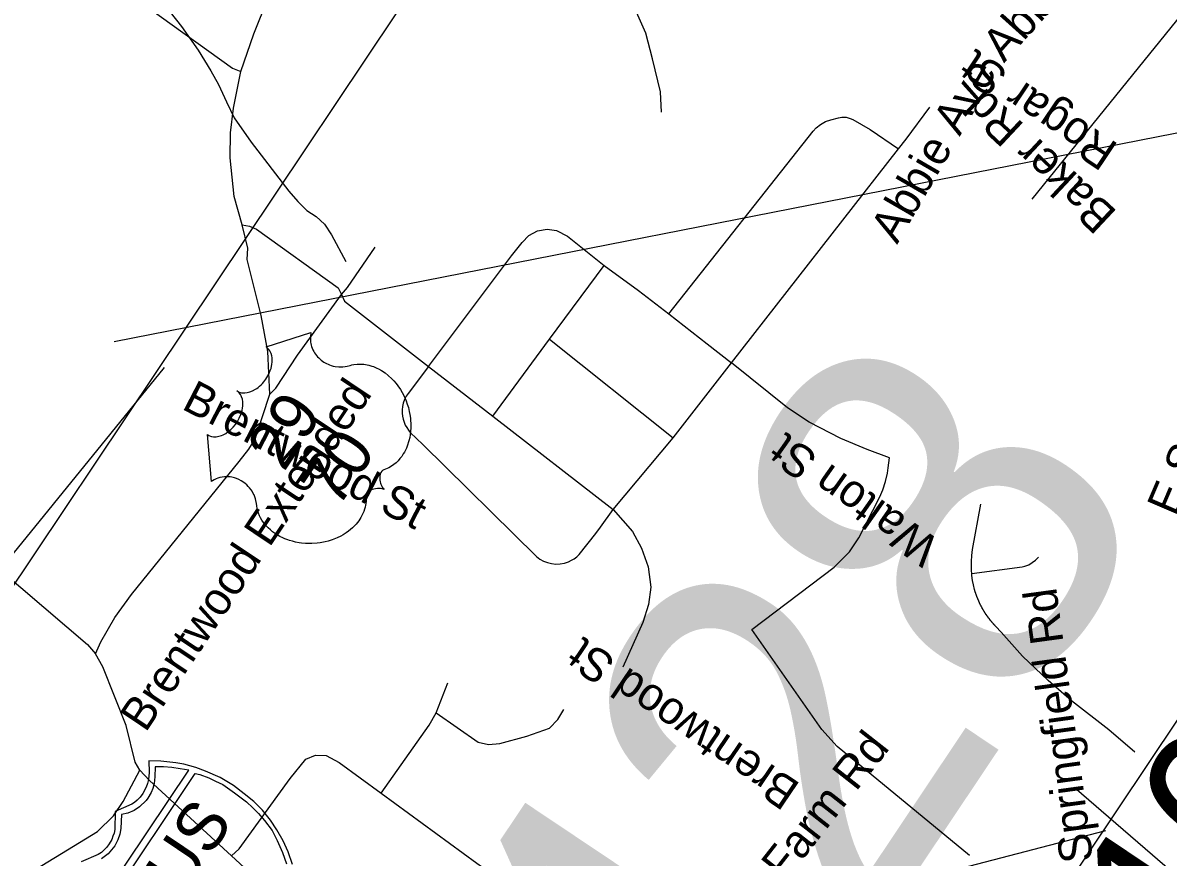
# Model space of a CAD drawing. Extents: x 1716282 to 1717158, y 799307 to 801078.
# Drawn here: x 1716928.81 to 1716976.74, y 800733.65 to 800768.56 of the extents above; entities that cross this region are included whole.
import ezdxf

# ---------------------------------------------------------------- set-up
doc = ezdxf.new("R2010")
doc.units = 0
for name, color, linetype in [('Exist Hydrographic Misc Water Feature', 7, 'Continuous'), ('Exist Road Non-System Structure Non-Sys NCDOT Number Label', 7, 'Continuous'), ('Exist Road Non-System Structure Non-Sys Other Number Label', 7, 'Continuous'), ('Exist Road Non-System Type 51', 7, 'Continuous'), ('Exist Road Non-System Type 51 Label', 7, 'Continuous'), ('Exist Road Primary Interstate Shield CELL', 7, 'Continuous'), ('Exist Road Primary Interstate Shield Number Label', 7, 'Continuous'), ('Exist Road Primary Interstate Structure Ovrhead Sign CELL', 7, 'Continuous'), ('Exist Road Primary US Shield CELL', 7, 'Continuous'), ('Exist Road Primary US Shield Number Label', 7, 'Continuous'), ('Exist Road Secondary Type 51 Label', 7, 'Continuous'), ('Prop DSN Text', 7, 'Continuous')]:
    doc.layers.add(name, color=color, linetype=linetype)

msp = doc.modelspace()

# ---------------------------------------------------------------- linework, layer by layer
at = {"layer": 'Exist Hydrographic Misc Water Feature'}
msp.add_lwpolyline([(1716932.51, 800772.279), (1716932.786, 800771.808), (1716933.316, 800770.991), (1716933.855, 800770.34), (1716934.714, 800769.334), (1716935.451, 800768.408), (1716936.141, 800767.411), (1716936.677, 800766.551), (1716936.993, 800765.985), (1716937.339, 800765.256), (1716937.653, 800764.585), (1716938.366, 800763.571), (1716939.943, 800761.51), (1716940.316, 800761.08), (1716940.698, 800760.713), (1716941.083, 800760.452), (1716941.433, 800760.142), (1716941.726, 800759.696), (1716942.332, 800758.578)], dxfattribs=at)
at = {"layer": 'Exist Road Non-System Structure Non-Sys NCDOT Number Label'}
msp.add_line((1716932.626, 800755.23), (1716998.755, 800768.202), dxfattribs=at)
at = {"layer": 'Exist Road Non-System Type 51'}
for p, q in [((1716971.056, 800761.177), (1716978.971, 800770.983)), ((1716958.468, 800754.331), (1716965.453, 800763.287)), ((1716950.85, 800755.325), (1716953.145, 800758.406)), ((1716948.485, 800752.101), (1716950.85, 800755.325)), ((1716950.85, 800755.325), (1716956.022, 800751.196)), ((1716956.022, 800751.196), (1716958.468, 800754.331)), ((1716927.855, 800745.675), (1716934.739, 800754.134)), ((1716945.793, 800754.186), (1716948.485, 800752.101)), ((1716938.538, 800751.155), (1716939.151, 800753.022)), ((1716948.485, 800752.101), (1716953.509, 800748.202)), ((1716953.509, 800748.202), (1716956.022, 800751.196)), ((1716946.113, 800739.689), (1716946.596, 800740.944))]:
    msp.add_line(p, q, dxfattribs=at)
for points in [[(1716937.936, 800766.52), (1716938.483, 800768.095), (1716941.557, 800775.783), (1716943.352, 800780.215), (1716943.825, 800781.093), (1716944.362, 800781.949), (1716945.246, 800782.908), (1716947.434, 800784.678), (1716948.638, 800785.327)], [(1716927.122, 800774.275), (1716934.067, 800769.188), (1716937.584, 800766.669), (1716937.936, 800766.52)], [(1716955.544, 800764.82), (1716955.494, 800765.671), (1716955.162, 800767.056), (1716954.883, 800768.124), (1716954.384, 800769.259), (1716953.817, 800770.054), (1716953.21, 800770.696), (1716952.4, 800771.339), (1716951.306, 800771.927), (1716950.523, 800772.209)], [(1716937.993, 800760.103), (1716937.649, 800761.295), (1716937.488, 800762.914), (1716937.507, 800763.963), (1716937.626, 800764.983), (1716937.936, 800766.52)], [(1716965.453, 800763.287), (1716965.778, 800763.693), (1716966.769, 800765.028)], [(1716955.84, 800756.382), (1716961.89, 800764.025), (1716962.013, 800764.161), (1716962.196, 800764.311), (1716962.401, 800764.427), (1716962.623, 800764.505), (1716962.63, 800764.507), (1716962.95, 800764.589), (1716963.083, 800764.612), (1716963.261, 800764.606), (1716963.433, 800764.562), (1716963.547, 800764.508), (1716964.268, 800764.091), (1716965.453, 800763.287)], [(1716937.993, 800760.103), (1716938.29, 800760.05), (1716938.586, 800759.922), (1716942.012, 800757.467), (1716942.144, 800757.187)], [(1716939.151, 800753.022), (1716939.06, 800754.808), (1716938.782, 800756.31), (1716938.192, 800758.663), (1716938.228, 800759.126), (1716937.993, 800760.103)], [(1716945.793, 800754.186), (1716949.266, 800758.808), (1716949.708, 800759.366), (1716949.991, 800759.665), (1716950.356, 800759.856), (1716950.754, 800759.924), (1716951.149, 800759.871), (1716951.603, 800759.639), (1716953.145, 800758.406)], [(1716942.144, 800757.187), (1716942.396, 800757.485), (1716943.553, 800759.175)], [(1716953.145, 800758.406), (1716954.575, 800757.353), (1716955.84, 800756.382)], [(1716939.151, 800753.022), (1716939.402, 800753.28), (1716940.31, 800754.65), (1716942.144, 800757.187)], [(1716942.144, 800757.187), (1716942.269, 800756.92), (1716945.793, 800754.186)], [(1716955.84, 800756.382), (1716957.453, 800755.132), (1716958.468, 800754.331)], [(1716968.422, 800733.719), (1716962.888, 800738.278), (1716962.243, 800738.991), (1716959.325, 800743.173), (1716962.766, 800745.788), (1716963.408, 800746.427), (1716963.794, 800747.01), (1716964.67, 800748.729), (1716964.802, 800749.019), (1716964.919, 800749.363), (1716965, 800749.721), (1716965.031, 800749.934), (1716965.076, 800750.359), (1716964.147, 800750.706), (1716963.037, 800751.168), (1716961.724, 800751.855), (1716960.805, 800752.457), (1716958.468, 800754.331)], [(1716945.793, 800754.186), (1716944.935, 800753.057), (1716944.858, 800752.934), (1716944.789, 800752.797), (1716944.734, 800752.651), (1716944.702, 800752.502), (1716944.688, 800752.366), (1716944.685, 800752.225), (1716944.698, 800752.101), (1716944.724, 800751.975), (1716944.765, 800751.851), (1716944.813, 800751.732), (1716944.875, 800751.623), (1716944.949, 800751.519), (1716945.026, 800751.419), (1716945.55, 800750.91), (1716950.311, 800746.233), (1716950.453, 800746.125), (1716950.602, 800746.038), (1716950.766, 800745.977), (1716950.938, 800745.933), (1716951.118, 800745.915), (1716951.298, 800745.917), (1716951.477, 800745.95), (1716951.64, 800746.004), (1716951.769, 800746.073), (1716951.886, 800746.139), (1716951.992, 800746.222), (1716952.094, 800746.318), (1716952.784, 800747.191), (1716952.989, 800747.464), (1716953.509, 800748.202)], [(1716931.857, 800742.151), (1716932.07, 800742.653), (1716932.667, 800743.674), (1716933.364, 800744.636), (1716937.862, 800750.199), (1716938.264, 800750.726), (1716938.538, 800751.155)], [(1716953.509, 800748.202), (1716954.329, 800747.278), (1716954.7, 800746.585), (1716954.976, 800745.8), (1716955.096, 800744.941), (1716954.999, 800744.227), (1716954.755, 800743.475), (1716953.916, 800741.596)], [(1716968.522, 800745.521), (1716968.512, 800745.628), (1716968.507, 800745.826), (1716968.506, 800746.022), (1716968.525, 800746.271), (1716968.561, 800746.522), (1716968.907, 800748.423)], [(1716968.522, 800745.521), (1716970.632, 800745.799), (1716970.747, 800745.829), (1716970.909, 800745.884), (1716971.056, 800745.973), (1716971.197, 800746.077), (1716971.313, 800746.2)], [(1716927.855, 800745.675), (1716931.522, 800742.554), (1716931.857, 800742.151)], [(1716968.935, 800744.119), (1716968.928, 800744.128), (1716968.924, 800744.135), (1716968.922, 800744.145), (1716968.919, 800744.156), (1716968.91, 800744.162), (1716968.91, 800744.173), (1716968.901, 800744.179), (1716968.898, 800744.187), (1716968.892, 800744.198), (1716968.888, 800744.205), (1716968.886, 800744.215), (1716968.876, 800744.222), (1716968.88, 800744.232), (1716968.866, 800744.25), (1716968.865, 800744.258), (1716968.858, 800744.271), (1716968.852, 800744.275), (1716968.853, 800744.283), (1716968.846, 800744.292), (1716968.844, 800744.302), (1716968.839, 800744.316), (1716968.832, 800744.324), (1716968.831, 800744.335), (1716968.824, 800744.346), (1716968.817, 800744.36), (1716968.812, 800744.371), (1716968.813, 800744.38), (1716968.803, 800744.391), (1716968.8, 800744.401), (1716968.791, 800744.412), (1716968.795, 800744.418), (1716968.789, 800744.422), (1716968.793, 800744.428), (1716968.785, 800744.438), (1716968.778, 800744.451), (1716968.774, 800744.46), (1716968.773, 800744.469), (1716968.765, 800744.486), (1716968.759, 800744.497), (1716968.754, 800744.509), (1716968.754, 800744.519), (1716968.748, 800744.532), (1716968.742, 800744.536), (1716968.742, 800744.549), (1716968.732, 800744.56), (1716968.731, 800744.572), (1716968.72, 800744.579), (1716968.723, 800744.59), (1716968.723, 800744.597), (1716968.717, 800744.61), (1716968.712, 800744.621), (1716968.706, 800744.636), (1716968.705, 800744.644), (1716968.703, 800744.654), (1716968.697, 800744.658), (1716968.701, 800744.664), (1716968.69, 800744.671), (1716968.689, 800744.685), (1716968.668, 800744.752), (1716968.643, 800744.851), (1716968.593, 800745.044), (1716968.555, 800745.233), (1716968.528, 800745.434), (1716968.522, 800745.521)], [(1716975.346, 800738.042), (1716974.253, 800738.976), (1716972.701, 800740.187), (1716971.723, 800741.045), (1716970.641, 800742.057), (1716969.755, 800743.066), (1716969.533, 800743.3), (1716969.523, 800743.309), (1716969.518, 800743.321), (1716969.506, 800743.329), (1716969.506, 800743.338), (1716969.484, 800743.344), (1716969.485, 800743.352), (1716969.474, 800743.361), (1716969.465, 800743.372), (1716969.456, 800743.382), (1716969.447, 800743.392), (1716969.436, 800743.4), (1716969.427, 800743.415), (1716969.418, 800743.425), (1716969.409, 800743.435), (1716969.4, 800743.446), (1716969.396, 800743.453), (1716969.39, 800743.457), (1716969.38, 800743.468), (1716969.372, 800743.477), (1716969.365, 800743.483), (1716969.361, 800743.49), (1716969.354, 800743.499), (1716969.347, 800743.503), (1716969.343, 800743.51), (1716969.34, 800743.519), (1716969.333, 800743.523), (1716969.326, 800743.532), (1716969.322, 800743.539), (1716969.314, 800743.544), (1716969.31, 800743.552), (1716969.302, 800743.562), (1716969.293, 800743.572), (1716969.289, 800743.579), (1716969.282, 800743.584), (1716969.276, 800743.594), (1716969.274, 800743.602), (1716969.26, 800743.613), (1716969.254, 800743.617), (1716969.246, 800743.632), (1716969.231, 800743.651), (1716969.227, 800743.657), (1716969.219, 800743.671), (1716969.208, 800743.679), (1716969.206, 800743.689), (1716969.199, 800743.693), (1716969.19, 800743.7), (1716969.189, 800743.711), (1716969.185, 800743.719), (1716969.181, 800743.726), (1716969.177, 800743.733), (1716969.169, 800743.738), (1716969.164, 800743.75), (1716969.158, 800743.754), (1716969.156, 800743.766), (1716969.15, 800743.77), (1716969.144, 800743.774), (1716969.136, 800743.784), (1716969.134, 800743.792), (1716969.118, 800743.809), (1716969.118, 800743.818), (1716969.106, 800743.826), (1716969.1, 800743.838), (1716969.096, 800743.845), (1716969.091, 800743.853), (1716969.087, 800743.86), (1716969.086, 800743.872), (1716969.076, 800743.879), (1716969.074, 800743.889), (1716969.068, 800743.893), (1716969.063, 800743.9), (1716969.053, 800743.913), (1716969.042, 800743.928), (1716969.037, 800743.942), (1716969.03, 800743.947), (1716969.028, 800743.957), (1716969.02, 800743.968), (1716969.012, 800743.98), (1716969.01, 800743.99), (1716969.003, 800743.995), (1716969.001, 800744.005), (1716968.992, 800744.011), (1716968.99, 800744.021), (1716968.982, 800744.035), (1716968.972, 800744.044), (1716968.97, 800744.054), (1716968.964, 800744.058), (1716968.96, 800744.072), (1716968.96, 800744.08), (1716968.953, 800744.09), (1716968.948, 800744.098), (1716968.944, 800744.105), (1716968.939, 800744.112), (1716968.935, 800744.119)], [(1716933.71, 800737.292), (1716933.516, 800737.623), (1716933.141, 800739.156), (1716932.153, 800741.615), (1716931.857, 800742.151)], [(1716946.113, 800739.689), (1716947.868, 800738.459), (1716948.298, 800738.363), (1716948.766, 800738.404), (1716949.907, 800738.707), (1716950.854, 800739.047), (1716951.201, 800739.415), (1716951.456, 800739.831)], [(1716943.8, 800736.323), (1716945.811, 800739.177), (1716946.113, 800739.689)], [(1716937.546, 800733.704), (1716937.859, 800733.998), (1716939.997, 800736.936), (1716940.653, 800737.756), (1716941.056, 800737.922), (1716941.505, 800737.9), (1716942.046, 800737.606), (1716943.8, 800736.323)], [(1716922.727, 800725.212), (1716926.19, 800730.332), (1716927.184, 800731.494), (1716927.773, 800732.066), (1716928.347, 800732.528), (1716931.933, 800734.726), (1716932.599, 800735.384), (1716933.015, 800735.986), (1716933.71, 800737.292)], [(1716933.71, 800737.292), (1716934.117, 800736.859), (1716937.546, 800733.704)], [(1716972.807, 800736.581), (1716979.578, 800730.73)], [(1716943.8, 800736.323), (1716947.812, 800733.4), (1716950.186, 800731.728), (1716950.507, 800731.413), (1716950.647, 800731.158), (1716950.701, 800730.771), (1716950.59, 800730.395), (1716947.887, 800726.663), (1716947.442, 800725.829)], [(1716937.546, 800733.704), (1716943.303, 800728.394), (1716944.068, 800727.781), (1716945.506, 800726.758), (1716946.616, 800726.194), (1716947.442, 800725.829)]]:
    msp.add_lwpolyline(points, dxfattribs=at)
at = {"layer": 'Exist Road Primary Interstate Shield CELL'}
for points in [[(1716940.101, 800733.346), (1716939.912, 800733.873), (1716939.71, 800734.327), (1716939.44, 800734.788), (1716939.176, 800735.199), (1716938.836, 800735.613), (1716938.481, 800735.974), (1716938.079, 800736.305), (1716937.622, 800736.653), (1716937.063, 800736.979), (1716936.452, 800737.254), (1716936.051, 800737.395), (1716935.553, 800737.535), (1716935.22, 800737.602), (1716934.589, 800737.661), (1716934.081, 800737.674), (1716934.092, 800737.191), (1716934.063, 800736.901), (1716934.034, 800736.731), (1716933.97, 800736.579), (1716933.835, 800736.312), (1716933.724, 800736.161), (1716933.595, 800736.039), (1716933.487, 800735.935), (1716933.371, 800735.868), (1716932.67, 800735.566), (1716932.657, 800734.802), (1716932.634, 800734.655), (1716932.581, 800734.525), (1716932.538, 800734.394), (1716932.425, 800734.206), (1716932.327, 800734.069), (1716932.206, 800733.943), (1716932.107, 800733.846), (1716931.961, 800733.76), (1716931.252, 800733.448)], [(1716932.269, 800732.09), (1716935.751, 800737.289), (1716935.4, 800737.349), (1716935.042, 800737.401), (1716934.703, 800737.431), (1716934.353, 800737.426), (1716934.341, 800737.012), (1716934.3, 800736.732), (1716934.244, 800736.522), (1716934.18, 800736.356), (1716934.048, 800736.12), (1716933.975, 800736.024), (1716933.695, 800735.759), (1716933.467, 800735.605), (1716933.198, 800735.493), (1716932.935, 800735.433), (1716932.909, 800734.854), (1716932.867, 800734.618), (1716932.78, 800734.371), (1716932.655, 800734.122), (1716932.379, 800733.793), (1716932.097, 800733.58)], [(1716932.469, 800731.824), (1716936.028, 800737.148), (1716936.213, 800737.106), (1716936.59, 800736.964), (1716936.868, 800736.836), (1716937.184, 800736.684), (1716937.671, 800736.338), (1716938.168, 800735.97), (1716938.44, 800735.72), (1716938.674, 800735.472), (1716938.923, 800735.18), (1716939.238, 800734.769), (1716939.455, 800734.346), (1716939.678, 800733.849), (1716939.84, 800733.366)]]:
    msp.add_lwpolyline(points, dxfattribs=at)
at = {"layer": 'Exist Road Primary Interstate Structure Ovrhead Sign CELL'}
msp.add_line((1716929.831, 800723.268), (1716974.138, 800734.767), dxfattribs=at)
msp.add_lwpolyline([(1716969.549, 800728.043), (1716984.84, 800750.889), (1716990.251, 800747.268), (1716974.959, 800724.421)], close=True, dxfattribs=at)
at = {"layer": 'Exist Road Primary US Shield CELL'}
msp.add_lwpolyline([(1716936.541, 800751.33), (1716936.596, 800751.298), (1716936.668, 800751.268), (1716936.707, 800751.257), (1716936.789, 800751.244), (1716936.895, 800751.244), (1716937.012, 800751.263), (1716937.126, 800751.298), (1716937.193, 800751.327), (1716937.299, 800751.383), (1716937.407, 800751.454), (1716937.512, 800751.543), (1716937.611, 800751.641), (1716937.707, 800751.755), (1716937.791, 800751.875), (1716937.869, 800752.013), (1716937.938, 800752.177), (1716937.966, 800752.256), (1716937.99, 800752.348), (1716938.008, 800752.437), (1716938.018, 800752.541), (1716938.02, 800752.628), (1716938.017, 800752.7), (1716937.998, 800752.811), (1716937.966, 800752.911), (1716937.944, 800752.959), (1716937.921, 800753.003), (1716937.861, 800753.081), (1716937.832, 800753.111), (1716937.765, 800753.164), (1716937.828, 800753.129), (1716937.869, 800753.11), (1716937.912, 800753.096), (1716937.96, 800753.085), (1716938.033, 800753.076), (1716938.099, 800753.076), (1716938.204, 800753.088), (1716938.261, 800753.101), (1716938.31, 800753.116), (1716938.428, 800753.163), (1716938.547, 800753.23), (1716938.603, 800753.265), (1716938.655, 800753.304), (1716938.718, 800753.356), (1716938.779, 800753.413), (1716938.835, 800753.472), (1716938.891, 800753.533), (1716938.942, 800753.599), (1716938.982, 800753.655), (1716939.028, 800753.725), (1716939.067, 800753.792), (1716939.103, 800753.863), (1716939.14, 800753.944), (1716939.166, 800754.01), (1716939.197, 800754.101), (1716939.219, 800754.188), (1716939.233, 800754.267), (1716939.245, 800754.374), (1716939.248, 800754.465), (1716939.241, 800754.537), (1716939.227, 800754.628), (1716939.202, 800754.722), (1716939.178, 800754.783), (1716939.146, 800754.835), (1716939.111, 800754.888), (1716939.068, 800754.935), (1716939.028, 800754.971), (1716938.99, 800754.998), (1716940.868, 800755.596), (1716940.859, 800755.558), (1716940.847, 800755.465), (1716940.842, 800755.388), (1716940.845, 800755.259), (1716940.854, 800755.198), (1716940.864, 800755.136), (1716940.879, 800755.076), (1716940.894, 800755.022), (1716940.921, 800754.95), (1716940.95, 800754.883), (1716940.985, 800754.812), (1716941.018, 800754.755), (1716941.095, 800754.647), (1716941.147, 800754.585), (1716941.194, 800754.536), (1716941.298, 800754.444), (1716941.35, 800754.404), (1716941.404, 800754.368), (1716941.463, 800754.333), (1716941.521, 800754.302), (1716941.584, 800754.274), (1716941.64, 800754.249), (1716941.712, 800754.224), (1716941.798, 800754.199), (1716941.886, 800754.181), (1716942.036, 800754.165), (1716942.2, 800754.164), (1716942.3, 800754.176), (1716942.39, 800754.192), (1716942.509, 800754.227), (1716942.576, 800754.244), (1716942.658, 800754.26), (1716942.804, 800754.278), (1716942.87, 800754.281), (1716942.941, 800754.281), (1716943.012, 800754.278), (1716943.087, 800754.271), (1716943.151, 800754.264), (1716943.291, 800754.235), (1716943.419, 800754.197), (1716943.486, 800754.174), (1716943.627, 800754.114), (1716943.695, 800754.082), (1716943.824, 800754.009), (1716943.973, 800753.91), (1716944.106, 800753.805), (1716944.253, 800753.669), (1716944.336, 800753.581), (1716944.428, 800753.471), (1716944.505, 800753.372), (1716944.612, 800753.215), (1716944.684, 800753.093), (1716944.763, 800752.942), (1716944.807, 800752.846), (1716944.851, 800752.739), (1716944.898, 800752.61), (1716944.944, 800752.465), (1716944.984, 800752.301), (1716945.01, 800752.174), (1716945.032, 800752.014), (1716945.041, 800751.92), (1716945.049, 800751.79), (1716945.049, 800751.62), (1716945.038, 800751.458), (1716945.022, 800751.325), (1716945.001, 800751.212), (1716944.969, 800751.07), (1716944.894, 800750.846), (1716944.863, 800750.767), (1716944.82, 800750.677), (1716944.777, 800750.596), (1716944.731, 800750.519), (1716944.665, 800750.419), (1716944.591, 800750.325), (1716944.514, 800750.24), (1716944.429, 800750.156), (1716944.33, 800750.075), (1716944.232, 800750.006), (1716944.123, 800749.943), (1716943.917, 800749.852), (1716943.862, 800749.822), (1716943.838, 800749.801), (1716943.794, 800749.742), (1716943.768, 800749.676), (1716943.752, 800749.601), (1716943.747, 800749.553), (1716943.746, 800749.485), (1716943.75, 800749.43), (1716943.763, 800749.358), (1716943.777, 800749.304), (1716943.789, 800749.263), (1716943.83, 800749.171), (1716943.852, 800749.133), (1716943.884, 800749.088), (1716943.938, 800749.031), (1716943.844, 800749.064), (1716943.776, 800749.076), (1716943.712, 800749.079), (1716943.653, 800749.078), (1716943.572, 800749.068), (1716943.506, 800749.053), (1716943.434, 800749.031), (1716943.369, 800749.001), (1716943.32, 800748.973), (1716943.281, 800748.945), (1716943.238, 800748.907), (1716943.21, 800748.871), (1716943.19, 800748.839), (1716943.171, 800748.79), (1716943.174, 800748.704), (1716943.175, 800748.624), (1716943.172, 800748.54), (1716943.163, 800748.443), (1716943.152, 800748.375), (1716943.135, 800748.297), (1716943.11, 800748.208), (1716943.078, 800748.115), (1716943.04, 800748.024), (1716943.003, 800747.945), (1716942.959, 800747.864), (1716942.915, 800747.794), (1716942.867, 800747.723), (1716942.816, 800747.659), (1716942.757, 800747.585), (1716942.678, 800747.498), (1716942.606, 800747.43), (1716942.527, 800747.361), (1716942.441, 800747.292), (1716942.344, 800747.223), (1716942.215, 800747.14), (1716942.119, 800747.087), (1716941.96, 800747.009), (1716941.756, 800746.928), (1716941.589, 800746.876), (1716941.459, 800746.844), (1716941.253, 800746.805), (1716941.124, 800746.788), (1716940.904, 800746.773), (1716940.75, 800746.771), (1716940.642, 800746.776), (1716940.472, 800746.791), (1716940.369, 800746.806), (1716940.224, 800746.834), (1716940.094, 800746.865), (1716939.975, 800746.899), (1716939.901, 800746.924), (1716939.775, 800746.973), (1716939.687, 800747.011), (1716939.57, 800747.068), (1716939.452, 800747.135), (1716939.348, 800747.203), (1716939.263, 800747.263), (1716939.169, 800747.341), (1716939.074, 800747.429), (1716938.996, 800747.511), (1716938.943, 800747.573), (1716938.881, 800747.654), (1716938.816, 800747.749), (1716938.76, 800747.849), (1716938.716, 800747.936), (1716938.675, 800748.037), (1716938.644, 800748.13), (1716938.616, 800748.243), (1716938.597, 800748.355), (1716938.588, 800748.451), (1716938.565, 800748.574), (1716938.547, 800748.642), (1716938.517, 800748.73), (1716938.485, 800748.805), (1716938.454, 800748.868), (1716938.405, 800748.957), (1716938.365, 800749.018), (1716938.298, 800749.105), (1716938.247, 800749.161), (1716938.18, 800749.228), (1716938.113, 800749.287), (1716938.024, 800749.352), (1716937.947, 800749.4), (1716937.851, 800749.45), (1716937.756, 800749.49), (1716937.668, 800749.519), (1716937.562, 800749.544), (1716937.48, 800749.557), (1716937.363, 800749.564), (1716937.249, 800749.562), (1716937.148, 800749.548), (1716937.053, 800749.529), (1716936.974, 800749.503), (1716936.903, 800749.476), (1716936.82, 800749.437), (1716936.747, 800749.395), (1716936.704, 800749.366)], close=True, dxfattribs=at)
at = {"layer": 'Prop DSN Text'}
msp.add_lwpolyline([(1716644.267, 800417.02), (1716922.463, 800832.664), (1716967.08, 800802.801), (1716688.884, 800387.158)], close=True, dxfattribs=at)

# ---------------------------------------------------------------- texts
at = {"layer": 'Exist Road Non-System Structure Non-Sys Other Number Label'}
msp.add_text('J428', height=15.223, rotation=56.2051, dxfattribs=at).set_placement((1716951.956, 800711.723))
at = {"layer": 'Exist Road Non-System Type 51 Label'}
for s, rotation, p in [('Abbie Ave', 48.0698, (1716969.873, 800766.86)), ('Rogar St', 146.2051, (1716974.709, 800763.455)), ('Abbie Ave', 59.9199, (1716965.398, 800759.266)), ('E Springfield Rd', 66.8835, (1716977.083, 800747.855)), ('Brentwood Extended', 56.2051, (1716933.946, 800738.831)), ('Brentwood St', 332.6289, (1716935.409, 800752.429)), ('Walton St', 144.8328, (1716967.256, 800746.855)), ('E Springfield Rd', 97.7479, (1716973.844, 800731.788)), ('Brentwood St', 145.8831, (1716961.403, 800736.694)), ('Model Farm Rd', 51.8523, (1716957.287, 800728.236))]:
    msp.add_text(s, height=1.3775, rotation=rotation, dxfattribs=at).set_placement(p)
at = {"layer": 'Exist Road Primary Interstate Shield Number Label'}
msp.add_text('BUS', height=2.03, rotation=56.2051, dxfattribs=at).set_placement((1716934.53, 800730.492))
at = {"layer": 'Exist Road Primary Interstate Structure Ovrhead Sign CELL'}
msp.add_text('S1065', height=6.09, rotation=56.2051, dxfattribs=at).set_placement((1716974.636, 800724.301))
at = {"layer": 'Exist Road Primary US Shield Number Label'}
for s, p in [('29', (1716939.732, 800749.734)), ('70', (1716941.979, 800748.192))]:
    msp.add_text(s, height=1.9937, rotation=56.2051, dxfattribs=at).set_placement(p)
at = {"layer": 'Exist Road Secondary Type 51 Label'}
msp.add_text('Baker Rd', height=1.3775, rotation=136.866, dxfattribs=at).set_placement((1716974.653, 800760.637))

doc.saveas('drawing.dxf')
